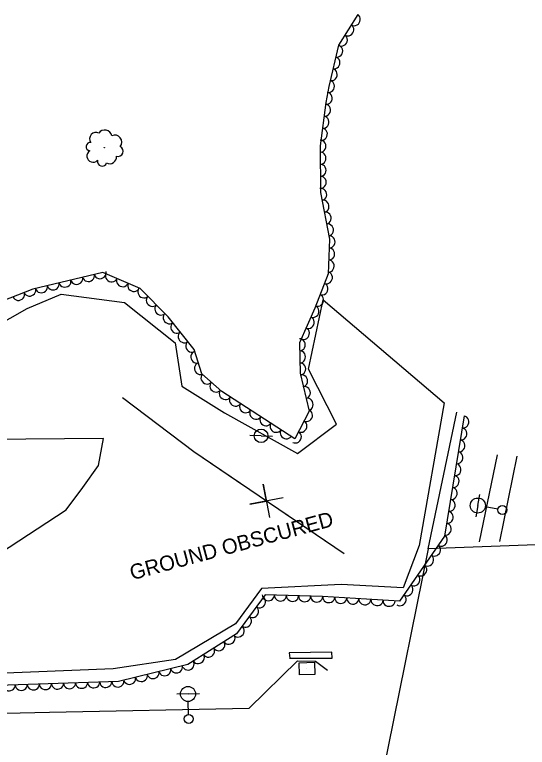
# Model space of a CAD drawing. Extents: x 1722896 to 1754269, y 648279 to 666297.
# Drawn here: x 1734603.8 to 1734773.5, y 650017.4 to 650260.2 of the extents above; entities that cross this region are included whole.
import ezdxf

# ---------------------------------------------------------------- set-up
doc = ezdxf.new("R2010")
doc.units = 0
for name, color, linetype in [('DESIGN - CENTERLINE - Proposed', 7, 'Continuous'), ('DESIGN - CENTERLINE - Proposed Text', 7, 'Continuous'), ('SURVEY - CENTERLINE - Preliminary', 7, 'Continuous'), ('SURVEY - CENTERLINE - Preliminary Text', 7, 'Continuous'), ('SURVEY - DRAINAGE - Natural Features', 7, 'Continuous'), ('SURVEY - DTM - Breaklines', 7, 'Continuous'), ('SURVEY - VEGETATION - Features with Text', 7, 'Continuous')]:
    doc.layers.add(name, color=color, linetype=linetype)

msp = doc.modelspace()

# ---------------------------------------------------------------- linework, layer by layer
at = {"layer": 'DESIGN - CENTERLINE - Proposed'}
for points in [[(1734740.75, 650083.15), (1734750.18, 650128.48)], [(1734695.32, 649856.39), (1734771.95, 649855.72), (1734800.2, 649992.84), (1734818.2, 650086.01), (1734740.75, 650083.15), (1734727.33, 650017.17), (1734707.42, 649917.17), (1734695.03, 649856.17)], [(1734694.75, 650046.91), (1734708.92, 650046.95), (1734708.85, 650048.93), (1734694.72, 650048.69), (1734694.91, 650046.95)]]:
    msp.add_lwpolyline(points, dxfattribs=at)
at = {"layer": 'DESIGN - CENTERLINE - Proposed Text'}
for points in [[(1734639.53, 650133.3), (1734663.15, 650115.47), (1734712.89, 650081.63)], [(1734639.53, 650133.3), (1734663.15, 650115.47), (1734680.03, 650103.99)], [(1734692.64, 650100.13), (1734681.6, 650097.96), (1734687.16, 650099.01), (1734686.1, 650104.57), (1734688.14, 650093.51)], [(1734693.34, 650094.93), (1734712.89, 650081.63)]]:
    msp.add_lwpolyline(points, dxfattribs=at)
at = {"layer": 'SURVEY - CENTERLINE - Preliminary'}
for points in [[(1734586.02, 650150.42), (1734607.92, 650162.76), (1734619.19, 650167.58), (1734640.18, 650164.75), (1734656.93, 650151.45), (1734659.13, 650137.13), (1734673.24, 650128.25), (1734697.43, 650114.78), (1734710.3, 650124.47), (1734701.08, 650142.68), (1734705.98, 650165.72), (1734746.01, 650131.6), (1734737.7, 650084.24), (1734732.47, 650070.25), (1734711.87, 650071.34), (1734685.56, 650070.06), (1734676.91, 650058.29), (1734657.07, 650046.47), (1734636.39, 650043.42), (1734581.5, 650041.21)], [(1734598.61, 650081.67), (1734620.81, 650096.07), (1734626.36, 650103.54), (1734631.57, 650110.79), (1734633.19, 650119.76), (1734594.41, 650119.39)]]:
    msp.add_lwpolyline(points, dxfattribs=at)
at = {"layer": 'SURVEY - CENTERLINE - Preliminary Text'}
for points in [[(1734763.59, 650114.35), (1734757.62, 650085.48)], [(1734764.39, 650085.59), (1734770.12, 650113.94)], [(1734291.44, 650015.33), (1734383.99, 650020.59), (1734487.88, 650025.81), (1734547.23, 650027.48), (1734615.28, 650029.07), (1734681.43, 650030.41), (1734697.39, 650046.1), (1734703.36, 650046.01), (1734707.33, 650043.03)]]:
    msp.add_lwpolyline(points, dxfattribs=at)
at = {"layer": 'SURVEY - DRAINAGE - Natural Features'}
msp.add_line((1734700.58, 650043.52), (1734700.58, 650043.52), dxfattribs=at)
msp.add_lwpolyline([(1734698.13, 650041.46), (1734698.03, 650045.46), (1734703.03, 650045.59), (1734703.13, 650041.59), (1734698.13, 650041.46)], dxfattribs=at)
at = {"layer": 'SURVEY - DTM - Breaklines'}
for p, q in [((1734685.38, 650120.62), (1734681.63, 650120.71)), ((1734685.38, 650120.62), (1734689.12, 650120.53)), ((1734757.14, 650097.52), (1734757.8, 650101.21)), ((1734757.14, 650097.52), (1734756.47, 650093.83)), ((1734763.78, 650096.32), (1734759.6, 650097.08)), ((1734661.19, 650035.1), (1734657.44, 650034.99)), ((1734661.19, 650035.1), (1734664.94, 650035.21)), ((1734661.39, 650028.35), (1734661.26, 650032.6))]:
    msp.add_line(p, q, dxfattribs=at)
for centre, radius in [((1734685.38, 650120.62), 2.25), ((1734757.14, 650097.52), 2.5), ((1734765.26, 650096.05), 1.5), ((1734661.19, 650035.1), 2.5), ((1734661.43, 650026.85), 1.5)]:
    msp.add_circle(centre, radius, dxfattribs=at)
at = {"layer": 'SURVEY - VEGETATION - Features with Text'}
for points in [[(1734717.39, 650260.16), (1734710.98, 650250.05), (1734707.77, 650236.35), (1734706.82, 650231.02), (1734704.94, 650216.7), (1734705.1, 650201.26), (1734708.01, 650185.83), (1734707.61, 650174.29), (1734703.15, 650162.95), (1734698.12, 650151.39), (1734698.3, 650141.41), (1734701.27, 650128.76), (1734696.52, 650119.68), (1734672.35, 650135.26), (1734665.8, 650141.17), (1734663.17, 650149.22), (1734654.59, 650160.07), (1734645.39, 650169.38), (1734632.93, 650174.76), (1734609.78, 650169.2), (1734597.03, 650164.28)], [(1734752.61, 650127.2), (1734746.08, 650087.38), (1734731.17, 650065.81), (1734705.76, 650067.35), (1734686.68, 650067.93), (1734677.24, 650055.02), (1734661.1, 650044.85), (1734638.18, 650039.28), (1734584.84, 650037.42), (1734525.39, 650038.91), (1734466.3, 650037.91), (1734432.27, 650029.83), (1734376.39, 650033.04), (1734339.83, 650032.44), (1734331.57, 650035.06), (1734316.22, 650036.68), (1734293.27, 650037.27)]]:
    msp.add_lwpolyline(points, dxfattribs=at)
msp.add_circle((1734633.44, 650216.08), 0.0716, dxfattribs=at)
for centre, radius, start, end in [((1734630.65, 650219.08), 2.05, 60.7417, 217.5306), ((1734633.61, 650219.61), 2.34, 9.7944, 147.3187), ((1734636.95, 650217.93), 2.32, 320.6902, 116.5287), ((1734628.85, 650216.43), 1.41, 82.8578, 261.6035), ((1734629.75, 650213.32), 2.05, 122.8785, 316.2982), ((1734638.05, 650214.89), 1.71, 250.9431, 65.9434), ((1734635.3, 650212.98), 2.21, 240.7842, 7.6299), ((1734632.74, 650211.52), 1.56, 165.4972, 342.8163)]:
    msp.add_arc(centre, radius, start, end, dxfattribs=at)
for centre, major_axis in [((1734716.32, 650258.47), (-1.07, -1.69)), ((1734714.18, 650255.09), (-1.07, -1.69)), ((1734712.04, 650251.72), (-1.07, -1.69)), ((1734710.52, 650248.08), (-0.46, -1.95)), ((1734709.6, 650244.18), (-0.46, -1.95)), ((1734708.69, 650240.29), (-0.46, -1.95)), ((1734707.78, 650236.39), (-0.46, -1.95)), ((1734707.07, 650232.46), (-0.35, -1.97)), ((1734706.49, 650228.5), (-0.26, -1.98)), ((1734705.97, 650224.53), (-0.26, -1.98)), ((1734705.45, 650220.57), (-0.26, -1.98)), ((1734704.95, 650216.6), (0.02, -2)), ((1734704.99, 650212.6), (0.02, -2)), ((1734705.03, 650208.6), (0.02, -2)), ((1734705.07, 650204.6), (0.02, -2)), ((1734705.23, 650200.61), (0.37, -1.97)), ((1734705.97, 650196.68), (0.37, -1.97)), ((1734706.71, 650192.75), (0.37, -1.97)), ((1734707.45, 650188.82), (0.37, -1.97)), ((1734707.98, 650184.87), (-0.07, -2)), ((1734707.84, 650180.88), (-0.07, -2)), ((1734707.7, 650176.88), (-0.07, -2)), ((1734628.21, 650173.63), (-1.94, -0.47)), ((1734632.1, 650174.56), (-1.94, -0.47)), ((1734635.82, 650173.51), (-1.84, 0.79)), ((1734707.1, 650172.98), (-0.73, -1.86)), ((1734620.43, 650171.76), (-1.94, -0.47)), ((1734624.32, 650172.69), (-1.94, -0.47)), ((1734639.49, 650171.93), (-1.84, 0.79)), ((1734608.81, 650168.83), (-1.87, -0.72)), ((1734612.66, 650169.89), (-1.94, -0.47)), ((1734616.55, 650170.83), (-1.94, -0.47)), ((1734643.17, 650170.34), (-1.84, 0.79)), ((1734646.5, 650168.26), (-1.41, 1.42)), ((1734705.63, 650169.26), (-0.73, -1.86)), ((1734605.08, 650167.39), (-1.87, -0.72)), ((1734649.31, 650165.42), (-1.41, 1.42)), ((1734704.17, 650165.53), (-0.73, -1.86)), ((1734652.12, 650162.57), (-1.41, 1.42)), ((1734702.66, 650161.83), (-0.8, -1.83)), ((1734654.89, 650159.69), (-1.24, 1.57)), ((1734701.07, 650158.16), (-0.8, -1.83)), ((1734657.37, 650156.55), (-1.24, 1.57)), ((1734659.85, 650153.41), (-1.24, 1.57)), ((1734699.47, 650154.49), (-0.8, -1.83)), ((1734698.13, 650150.78), (0.04, -2)), ((1734662.34, 650150.28), (-1.24, 1.57)), ((1734663.99, 650146.7), (-0.62, 1.9)), ((1734698.2, 650146.78), (0.04, -2)), ((1734665.23, 650142.89), (-0.62, 1.9)), ((1734698.27, 650142.78), (0.04, -2)), ((1734667.42, 650139.7), (-1.49, 1.34)), ((1734698.9, 650138.85), (0.46, -1.95)), ((1734670.39, 650137.03), (-1.49, 1.34)), ((1734673.49, 650134.52), (-1.68, 1.08)), ((1734699.81, 650134.95), (0.46, -1.95)), ((1734676.85, 650132.35), (-1.68, 1.08)), ((1734700.73, 650131.06), (0.46, -1.95)), ((1734680.22, 650130.19), (-1.68, 1.08)), ((1734683.58, 650128.02), (-1.68, 1.08)), ((1734700.5, 650127.31), (-0.93, -1.77)), ((1734686.94, 650125.85), (-1.68, 1.08)), ((1734698.65, 650123.76), (-0.93, -1.77)), ((1734752.29, 650125.22), (-0.32, -1.97)), ((1734690.3, 650123.69), (-1.68, 1.08)), ((1734751.64, 650121.28), (-0.32, -1.97)), ((1734693.66, 650121.52), (-1.68, 1.08)), ((1734696.8, 650120.22), (-0.93, -1.77)), ((1734750.99, 650117.33), (-0.32, -1.97)), ((1734750.35, 650113.38), (-0.32, -1.97)), ((1734749.7, 650109.43), (-0.32, -1.97)), ((1734749.05, 650105.49), (-0.32, -1.97)), ((1734748.4, 650101.54), (-0.32, -1.97)), ((1734747.76, 650097.59), (-0.32, -1.97)), ((1734747.11, 650093.65), (-0.32, -1.97)), ((1734746.46, 650089.7), (-0.32, -1.97)), ((1734745.14, 650086.02), (-1.14, -1.64)), ((1734742.87, 650082.73), (-1.14, -1.64)), ((1734740.59, 650079.44), (-1.14, -1.64)), ((1734738.32, 650076.15), (-1.14, -1.64)), ((1734736.04, 650072.86), (-1.14, -1.64)), ((1734733.77, 650069.57), (-1.14, -1.64)), ((1734684.98, 650065.59), (-1.18, -1.61)), ((1734687.79, 650067.89), (-2, 0.06)), ((1734691.79, 650067.77), (-2, 0.06)), ((1734695.79, 650067.65), (-2, 0.06)), ((1734699.79, 650067.53), (-2, 0.06)), ((1734703.79, 650067.41), (-2, 0.06)), ((1734707.78, 650067.23), (-2, 0.12)), ((1734711.77, 650066.98), (-2, 0.12)), ((1734731.49, 650066.28), (-1.14, -1.64)), ((1734715.77, 650066.74), (-2, 0.12)), ((1734719.76, 650066.5), (-2, 0.12)), ((1734723.75, 650066.26), (-2, 0.12)), ((1734727.75, 650066.02), (-2, 0.12)), ((1734682.62, 650062.36), (-1.18, -1.61)), ((1734680.25, 650059.14), (-1.18, -1.61)), ((1734677.89, 650055.91), (-1.18, -1.61)), ((1734671.41, 650051.34), (-1.69, -1.07)), ((1734674.79, 650053.47), (-1.69, -1.07)), ((1734668.02, 650049.21), (-1.69, -1.07)), ((1734664.64, 650047.07), (-1.69, -1.07)), ((1734661.25, 650044.94), (-1.69, -1.07)), ((1734653.5, 650043), (-1.94, -0.47)), ((1734657.39, 650043.94), (-1.94, -0.47)), ((1734641.84, 650040.17), (-1.94, -0.47)), ((1734645.73, 650041.11), (-1.94, -0.47)), ((1734649.62, 650042.06), (-1.94, -0.47)), ((1734601.97, 650038.02), (-2, -0.07)), ((1734605.97, 650038.16), (-2, -0.07)), ((1734609.97, 650038.3), (-2, -0.07)), ((1734613.96, 650038.43), (-2, -0.07)), ((1734617.96, 650038.57), (-2, -0.07)), ((1734621.96, 650038.71), (-2, -0.07)), ((1734625.96, 650038.85), (-2, -0.07)), ((1734629.95, 650038.99), (-2, -0.07)), ((1734633.95, 650039.13), (-2, -0.07)), ((1734637.95, 650039.27), (-2, -0.07))]:
    msp.add_ellipse(centre, major_axis=major_axis, ratio=0.940188, start_param=0, end_param=3.141593, dxfattribs=at)

# ---------------------------------------------------------------- texts
at = {"layer": 'SURVEY - CENTERLINE - Preliminary'}
msp.add_text('GROUND OBSCURED', height=5, rotation=15.0885, dxfattribs=at).set_placement((1734642.67, 650072.77))

doc.saveas('drawing.dxf')
